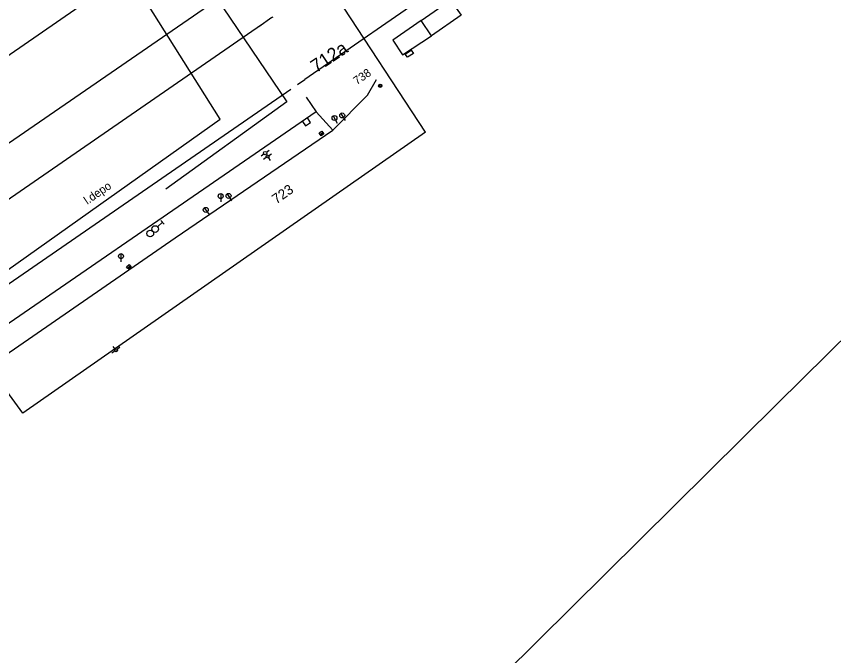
# Model space of a CAD drawing. Extents: x -469926 to -462499, y -1098642 to -1092733.
# Drawn here: x -464126.4 to -464002.9, y -1094576.2 to -1094479.7 of the extents above; entities that cross this region are included whole.
import ezdxf

# ---------------------------------------------------------------- set-up
doc = ezdxf.new("R2010")
doc.units = 0
for name, color, linetype in [('Vrstva 1', 7, 'Continuous'), ('Vrstva 11', 7, 'Continuous'), ('Vrstva 13', 7, 'Continuous'), ('Vrstva 16', 7, 'Continuous'), ('Vrstva 2', 7, 'Continuous'), ('Vrstva 24', 7, 'Continuous'), ('Vrstva 40', 7, 'Continuous'), ('Vrstva 42', 7, 'Continuous'), ('Vrstva 50', 7, 'Continuous'), ('Vrstva 51', 7, 'Continuous'), ('Vrstva 55', 7, 'Continuous'), ('Vrstva 6', 7, 'Continuous'), ('Vrstva 62', 7, 'Continuous'), ('Vrstva 7', 7, 'Continuous'), ('Vrstva 8', 7, 'Continuous')]:
    doc.layers.add(name, color=color, linetype=linetype)

msp = doc.modelspace()

# ---------------------------------------------------------------- linework, layer by layer
at = {"layer": 'Vrstva 1'}
for points in [[(-464043.84, -1094462.26), (-464070.57, -1094480.76), (-464082.79, -1094489.2)], [(-464150.99, -1094501.69), (-464099.5, -1094466.11)], [(-464153.2, -1094516.39), (-464093.5, -1094475.31)], [(-464087.77, -1094479.85), (-464089.78, -1094481.24)], [(-464089.34, -1094480.93), (-464149.02, -1094522.08)], [(-464143.44, -1094531.01), (-464084.92, -1094490.66)]]:
    msp.add_lwpolyline(points, dxfattribs=at)
at = {"layer": 'Vrstva 11'}
for p, q in [((-464071.64, -1094490.25), (-464071.32, -1094489.93)), ((-464071.51, -1094490.39), (-464071.18, -1094490.06))]:
    msp.add_line(p, q, dxfattribs=at)
msp.add_circle((-464071.41, -1094490.16), 0.25, dxfattribs=at)
at = {"layer": 'Vrstva 13'}
msp.add_lwpolyline([(-464078.56, -1094496.87), (-464073.34, -1094491.58), (-464071.98, -1094489.22)], dxfattribs=at)
at = {"layer": 'Vrstva 16'}
for p, q in [((-464078.51, -1094494.68), (-464077.92, -1094495.79)), ((-464077.36, -1094494.32), (-464076.7, -1094495.38)), ((-464089, -1094500.48), (-464089.4, -1094500.78)), ((-464088.82, -1094500.34), (-464088.78, -1094500.31)), ((-464088.6, -1094500.18), (-464088.2, -1094499.88)), ((-464088.46, -1094500.85), (-464088.42, -1094500.82)), ((-464088.26, -1094500.71), (-464087.82, -1094500.41)), ((-464089.06, -1094501.25), (-464088.63, -1094500.96)), ((-464088.32, -1094501.02), (-464088.04, -1094501.44)), ((-464095.52, -1094506.44), (-464095.52, -1094507.69)), ((-464094.53, -1094506.46), (-464093.88, -1094507.53)), ((-464098, -1094508.6), (-464097.26, -1094509.61)), ((-464110.59, -1094515.51), (-464110.59, -1094516.76)), ((-464111.53, -1094530.23), (-464111.96, -1094530.54)), ((-464111.48, -1094529.91), (-464111.78, -1094529.51)), ((-464111.33, -1094530.08), (-464111.37, -1094530.11)), ((-464110.75, -1094529.65), (-464111.17, -1094529.96))]:
    msp.add_line(p, q, dxfattribs=at)
for points in [[(-464080.5, -1094497.49), (-464080.64, -1094497.28), (-464080.22, -1094497.01), (-464079.94, -1094497.42), (-464080.36, -1094497.7), (-464080.5, -1094497.49), (-464080.08, -1094497.21)], [(-464109.58, -1094517.68), (-464109.75, -1094517.49), (-464109.37, -1094517.16), (-464109.04, -1094517.54), (-464109.42, -1094517.87), (-464109.58, -1094517.68), (-464109.2, -1094517.35)]]:
    msp.add_lwpolyline(points, dxfattribs=at)
for centre, radius in [((-464078.33, -1094495.02), 0.375), ((-464077.16, -1094494.64), 0.375), ((-464088.8, -1094500.33), 0.25), ((-464088.44, -1094500.83), 0.225), ((-464095.52, -1094506.81), 0.375), ((-464094.33, -1094506.78), 0.375), ((-464097.78, -1094508.9), 0.375), ((-464110.59, -1094515.88), 0.375), ((-464111.35, -1094530.09), 0.225)]:
    msp.add_circle(centre, radius, dxfattribs=at)
at = {"layer": 'Vrstva 24'}
for p, q in [((-464105.06, -1094511.45), (-464104.33, -1094510.76)), ((-464104.59, -1094510.49), (-464104.07, -1094511.04))]:
    msp.add_line(p, q, dxfattribs=at)
for centre in [(-464106.16, -1094512.47), (-464105.42, -1094511.79)]:
    msp.add_circle(centre, 0.5, dxfattribs=at)
at = {"layer": 'Vrstva 40'}
for p, q in [((-464125.54, -1094433.26), (-464085.55, -1094492.57)), ((-464085.55, -1094492.57), (-464103.83, -1094505.75))]:
    msp.add_line(p, q, dxfattribs=at)
at = {"layer": 'Vrstva 42'}
for p, q in [((-464095.58, -1094495.21), (-464127.73, -1094444.3)), ((-464136.23, -1094523.99), (-464095.58, -1094495.21))]:
    msp.add_line(p, q, dxfattribs=at)
at = {"layer": 'Vrstva 50'}
for p, q in [((-463964.3, -1094491.68), (-464011.48, -1094538.23)), ((-464011.48, -1094538.23), (-464110.3, -1094635.96))]:
    msp.add_line(p, q, dxfattribs=at)
at = {"layer": 'Vrstva 51'}
for p, q in [((-464064.57, -1094497.16), (-464091.42, -1094456.25)), ((-464064.57, -1094497.16), (-464125.42, -1094539.62)), ((-464125.42, -1094539.62), (-464128.26, -1094535.73))]:
    msp.add_line(p, q, dxfattribs=at)
at = {"layer": 'Vrstva 55'}
for p, q in [((-464105.06, -1094511.45), (-464104.33, -1094510.76)), ((-464104.59, -1094510.49), (-464104.07, -1094511.04))]:
    msp.add_line(p, q, dxfattribs=at)
for points in [[(-464087.77, -1094479.85), (-464087.59, -1094479.73)], [(-464065.23, -1094480.3), (-464069.52, -1094483.27), (-464068.04, -1094485.5), (-464063.64, -1094482.59)], [(-464067.3, -1094485.86), (-464067.62, -1094485.36), (-464066.72, -1094484.78), (-464066.4, -1094485.29), (-464067.3, -1094485.86)], [(-464083.89, -1094489.96), (-464082.79, -1094489.2)], [(-464078.56, -1094496.87), (-464073.34, -1094491.58), (-464071.98, -1094489.22)], [(-464141.46, -1094535.59), (-464139.28, -1094538.53), (-464102.41, -1094513.12), (-464078.56, -1094496.87), (-464081.09, -1094494.11)], [(-464083.17, -1094495.54), (-464082.72, -1094496.2), (-464081.96, -1094495.68), (-464082.41, -1094495.02)]]:
    msp.add_lwpolyline(points, dxfattribs=at)
for centre in [(-464106.16, -1094512.47), (-464105.42, -1094511.79)]:
    msp.add_circle(centre, 0.5, dxfattribs=at)
at = {"layer": 'Vrstva 6'}
for points in [[(-464065.23, -1094480.3), (-464065.23, -1094480.3), (-464060.78, -1094477.2), (-464059.19, -1094479.49), (-464063.64, -1094482.59), (-464063.64, -1094482.59), (-464065.23, -1094480.3)], [(-464082.62, -1094491.89), (-464081.09, -1094494.11), (-464141.46, -1094535.59), (-464144.29, -1094531.47)]]:
    msp.add_lwpolyline(points, dxfattribs=at)
at = {"layer": 'Vrstva 62'}
for points in [[(-464065.23, -1094480.3), (-464069.52, -1094483.27), (-464068.04, -1094485.5), (-464063.64, -1094482.59)], [(-464141.46, -1094535.59), (-464139.28, -1094538.53), (-464102.41, -1094513.12), (-464078.56, -1094496.87), (-464081.09, -1094494.11)], [(-464083.17, -1094495.54), (-464082.72, -1094496.2), (-464081.96, -1094495.68), (-464082.41, -1094495.02)]]:
    msp.add_lwpolyline(points, dxfattribs=at)
at = {"layer": 'Vrstva 8'}
msp.add_lwpolyline([(-464067.3, -1094485.86), (-464067.62, -1094485.36), (-464066.72, -1094484.78), (-464066.4, -1094485.29), (-464067.3, -1094485.86)], dxfattribs=at)

# ---------------------------------------------------------------- texts
at = {"layer": 'Vrstva 11'}
msp.add_text('738', height=1.25, rotation=34.5693, dxfattribs=at).set_placement((-464074.95, -1094490.07))
at = {"layer": 'Vrstva 2'}
msp.add_text('723', height=1.5, rotation=34.9141, dxfattribs=at).set_placement((-464087.11, -1094508.07))
at = {"layer": 'Vrstva 62'}
msp.add_text('712a', height=2, rotation=33.6901, dxfattribs=at).set_placement((-464081.08, -1094488.27))
at = {"layer": 'Vrstva 7'}
msp.add_text('l.depo', height=1.25, rotation=34.3193, dxfattribs=at).set_placement((-464115.68, -1094508.13))

doc.saveas('drawing.dxf')
